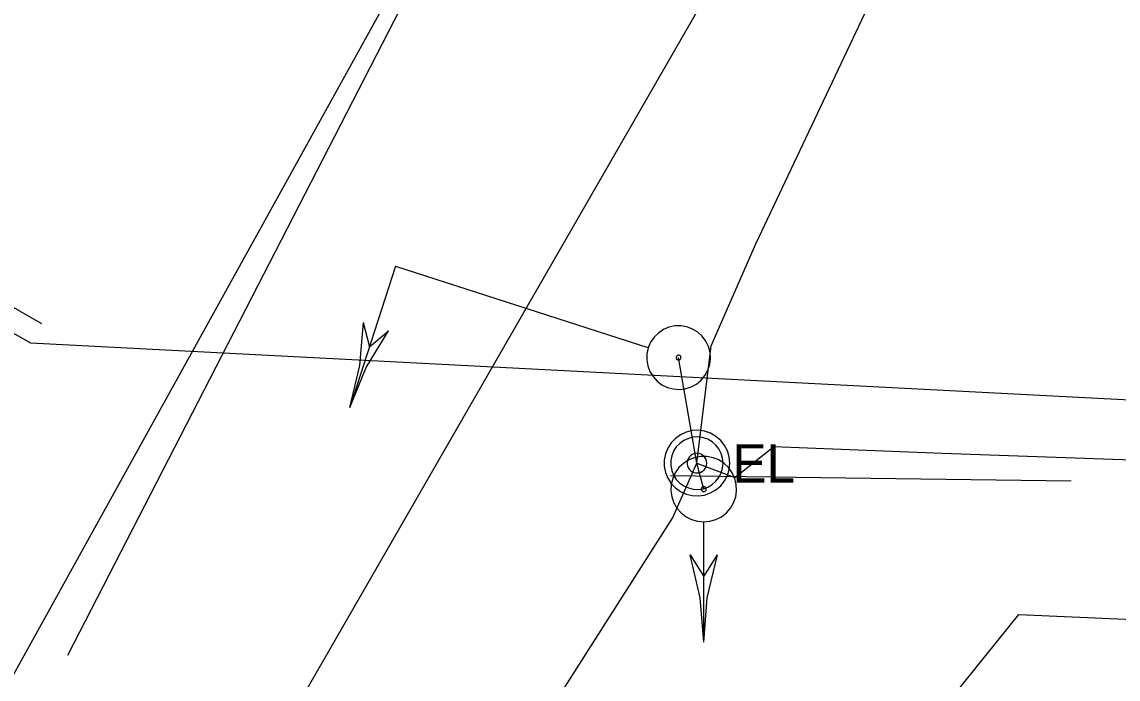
# Model space of a CAD drawing. Extents: x 596028 to 606371, y 330010 to 403088.
# Drawn here: x 604782.6 to 604892.8, y 330959.7 to 331025.8 of the extents above; entities that cross this region are included whole.
import ezdxf

# ---------------------------------------------------------------- set-up
doc = ezdxf.new("R2010")
doc.units = 0
for name, color, linetype in [('E_SIG', 7, 'Continuous'), ('E_UTL_E', 7, 'Continuous'), ('E_UTL_E_UG', 7, 'Continuous'), ('E_UTL_W_UG', 7, 'Continuous')]:
    doc.layers.add(name, color=color, linetype=linetype)

msp = doc.modelspace()

# ---------------------------------------------------------------- linework, layer by layer
at = {"layer": 'E_SIG'}
for points in [[(604820.15, 331001.21), (604815.55, 330986.99)], [(604820.15, 331001.21), (604845.49, 330993.01)], [(604827.26, 330998.91), (604827.26, 330998.91)], [(604815.55, 330986.99), (604816.56, 330991.2), (604816.91, 330995.52)], [(604816.9, 330995.52), (604817.52, 330993.08)], [(604845.54, 330992.99), (604845.41, 330992.4), (604845.39, 330991.79), (604845.49, 330991.19), (604845.7, 330990.62), (604846.02, 330990.1), (604846.43, 330989.65), (604846.91, 330989.28), (604847.46, 330989.01), (604848.05, 330988.85), (604848.65, 330988.81), (604849.26, 330988.88), (604849.84, 330989.06), (604850.38, 330989.35), (604850.85, 330989.74), (604851.24, 330990.2), (604851.53, 330990.74), (604851.72, 330991.32), (604851.79, 330991.92), (604851.75, 330992.53), (604851.59, 330993.12), (604851.33, 330993.67), (604850.97, 330994.15), (604850.52, 330994.57), (604850, 330994.88), (604849.43, 330995.1), (604848.83, 330995.2), (604848.22, 330995.19), (604847.62, 330995.06), (604847.06, 330994.82), (604846.56, 330994.48), (604846.13, 330994.06), (604845.78, 330993.55), (604845.54, 330992.99)], [(604815.55, 330986.99), (604817.2, 330991), (604819.44, 330994.7)], [(604817.52, 330993.08), (604819.45, 330994.7)], [(604848.36, 330992.08), (604848.35, 330992.04), (604848.35, 330991.99), (604848.35, 330991.95), (604848.37, 330991.9), (604848.39, 330991.86), (604848.42, 330991.83), (604848.46, 330991.8), (604848.5, 330991.78), (604848.55, 330991.77), (604848.59, 330991.76), (604848.64, 330991.77), (604848.69, 330991.78), (604848.73, 330991.8), (604848.76, 330991.83), (604848.79, 330991.87), (604848.81, 330991.91), (604848.83, 330991.95), (604848.83, 330992), (604848.83, 330992.05), (604848.82, 330992.09), (604848.8, 330992.13), (604848.77, 330992.17), (604848.74, 330992.2), (604848.7, 330992.23), (604848.65, 330992.24), (604848.61, 330992.25), (604848.56, 330992.25), (604848.52, 330992.24), (604848.47, 330992.22), (604848.43, 330992.2), (604848.4, 330992.16), (604848.37, 330992.13), (604848.36, 330992.08)], [(604851.12, 330975.48), (604851.74, 330975.54), (604852.35, 330975.71), (604852.9, 330976), (604853.4, 330976.39), (604853.81, 330976.86), (604854.12, 330977.41), (604854.33, 330978), (604854.42, 330978.62), (604854.39, 330979.25), (604854.24, 330979.86), (604853.98, 330980.43), (604853.61, 330980.94), (604853.16, 330981.37), (604852.63, 330981.71), (604852.05, 330981.94), (604851.43, 330982.06), (604850.81, 330982.06), (604850.19, 330981.94), (604849.61, 330981.71), (604849.08, 330981.37), (604848.63, 330980.94), (604848.26, 330980.43), (604848, 330979.86), (604847.85, 330979.25), (604847.82, 330978.62), (604847.91, 330978), (604848.12, 330977.41), (604848.43, 330976.86), (604848.84, 330976.39), (604849.34, 330976), (604849.89, 330975.71), (604850.5, 330975.54), (604851.12, 330975.48)], [(604851.12, 330978.52), (604851.17, 330978.53), (604851.21, 330978.54), (604851.26, 330978.56), (604851.29, 330978.59), (604851.33, 330978.63), (604851.35, 330978.67), (604851.37, 330978.72), (604851.37, 330978.77), (604851.37, 330978.81), (604851.36, 330978.86), (604851.34, 330978.9), (604851.31, 330978.94), (604851.28, 330978.98), (604851.24, 330979), (604851.19, 330979.02), (604851.14, 330979.03), (604851.1, 330979.03), (604851.05, 330979.02), (604851, 330979), (604850.96, 330978.98), (604850.93, 330978.94), (604850.9, 330978.9), (604850.88, 330978.86), (604850.87, 330978.81), (604850.87, 330978.77), (604850.87, 330978.72), (604850.89, 330978.67), (604850.91, 330978.63), (604850.95, 330978.59), (604850.98, 330978.56), (604851.03, 330978.54), (604851.07, 330978.53), (604851.12, 330978.52)], [(604851.12, 330963.38), (604851.12, 330975.42)], [(604851.12, 330963.38), (604850.77, 330967.83), (604849.74, 330972.18)], [(604849.75, 330972.18), (604851.12, 330969.98)], [(604851.12, 330963.38), (604851.47, 330967.83), (604852.49, 330972.18)], [(604851.12, 330969.98), (604852.5, 330972.18)]]:
    msp.add_lwpolyline(points, dxfattribs=at)
at = {"layer": 'E_UTL_E'}
for points in [[(604853.73, 330981.39), (604853.67, 330982.01), (604853.5, 330982.62), (604853.21, 330983.17), (604852.82, 330983.67), (604852.35, 330984.08), (604851.8, 330984.39), (604851.21, 330984.6), (604850.59, 330984.69), (604849.96, 330984.66), (604849.35, 330984.51), (604848.78, 330984.25), (604848.27, 330983.88), (604847.84, 330983.43), (604847.5, 330982.9), (604847.27, 330982.32), (604847.15, 330981.7), (604847.15, 330981.08), (604847.27, 330980.46), (604847.5, 330979.88), (604847.84, 330979.35), (604848.27, 330978.9), (604848.78, 330978.53), (604849.35, 330978.27), (604849.96, 330978.12), (604850.59, 330978.09), (604851.21, 330978.18), (604851.8, 330978.39), (604852.35, 330978.7), (604852.82, 330979.11), (604853.21, 330979.61), (604853.5, 330980.16), (604853.67, 330980.76), (604853.73, 330981.39)], [(604853.73, 330981.39), (604853.67, 330982.01), (604853.5, 330982.62), (604853.21, 330983.17), (604852.82, 330983.67), (604852.35, 330984.08), (604851.8, 330984.39), (604851.21, 330984.6), (604850.59, 330984.69), (604849.96, 330984.66), (604849.35, 330984.51), (604848.78, 330984.25), (604848.27, 330983.88), (604847.84, 330983.43), (604847.5, 330982.9), (604847.27, 330982.32), (604847.15, 330981.7), (604847.15, 330981.08), (604847.27, 330980.46), (604847.5, 330979.88), (604847.84, 330979.35), (604848.27, 330978.9), (604848.78, 330978.53), (604849.35, 330978.27), (604849.96, 330978.12), (604850.59, 330978.09), (604851.21, 330978.18), (604851.8, 330978.39), (604852.35, 330978.7), (604852.82, 330979.11), (604853.21, 330979.61), (604853.5, 330980.16), (604853.67, 330980.76), (604853.73, 330981.39)], [(604853.07, 330981.39), (604853.02, 330981.89), (604852.88, 330982.37), (604852.65, 330982.82), (604852.34, 330983.21), (604851.96, 330983.54), (604851.53, 330983.79), (604851.05, 330983.95), (604850.56, 330984.03), (604850.06, 330984), (604849.57, 330983.88), (604849.11, 330983.68), (604848.7, 330983.38), (604848.36, 330983.02), (604848.09, 330982.6), (604847.9, 330982.13), (604847.8, 330981.64), (604847.8, 330981.14), (604847.9, 330980.65), (604848.09, 330980.18), (604848.36, 330979.76), (604848.7, 330979.39), (604849.11, 330979.1), (604849.57, 330978.89), (604850.06, 330978.78), (604850.56, 330978.75), (604851.05, 330978.82), (604851.53, 330978.99), (604851.96, 330979.24), (604852.34, 330979.57), (604852.65, 330979.96), (604852.88, 330980.41), (604853.02, 330980.89), (604853.07, 330981.39)], [(604853.07, 330981.39), (604853.02, 330981.89), (604852.88, 330982.37), (604852.65, 330982.82), (604852.34, 330983.21), (604851.96, 330983.54), (604851.53, 330983.79), (604851.05, 330983.95), (604850.56, 330984.03), (604850.06, 330984), (604849.57, 330983.88), (604849.11, 330983.68), (604848.7, 330983.38), (604848.36, 330983.02), (604848.09, 330982.6), (604847.9, 330982.13), (604847.8, 330981.64), (604847.8, 330981.14), (604847.9, 330980.65), (604848.09, 330980.18), (604848.36, 330979.76), (604848.7, 330979.39), (604849.11, 330979.1), (604849.57, 330978.89), (604850.06, 330978.78), (604850.56, 330978.75), (604851.05, 330978.82), (604851.53, 330978.99), (604851.96, 330979.24), (604852.34, 330979.57), (604852.65, 330979.96), (604852.88, 330980.41), (604853.02, 330980.89), (604853.07, 330981.39)], [(604851.42, 330981.39), (604851.4, 330981.58), (604851.35, 330981.76), (604851.26, 330981.92), (604851.15, 330982.07), (604851.01, 330982.2), (604850.84, 330982.29), (604850.67, 330982.35), (604850.48, 330982.38), (604850.29, 330982.37), (604850.11, 330982.32), (604849.94, 330982.25), (604849.78, 330982.14), (604849.65, 330982), (604849.55, 330981.84), (604849.48, 330981.67), (604849.45, 330981.48), (604849.45, 330981.3), (604849.48, 330981.11), (604849.55, 330980.94), (604849.65, 330980.78), (604849.78, 330980.64), (604849.94, 330980.53), (604850.11, 330980.45), (604850.29, 330980.41), (604850.48, 330980.4), (604850.67, 330980.43), (604850.84, 330980.49), (604851.01, 330980.58), (604851.15, 330980.71), (604851.26, 330980.85), (604851.35, 330981.02), (604851.4, 330981.2), (604851.42, 330981.39)], [(604851.42, 330981.39), (604851.4, 330981.58), (604851.35, 330981.76), (604851.26, 330981.92), (604851.15, 330982.07), (604851.01, 330982.2), (604850.84, 330982.29), (604850.67, 330982.35), (604850.48, 330982.38), (604850.29, 330982.37), (604850.11, 330982.32), (604849.94, 330982.25), (604849.78, 330982.14), (604849.65, 330982), (604849.55, 330981.84), (604849.48, 330981.67), (604849.45, 330981.48), (604849.45, 330981.3), (604849.48, 330981.11), (604849.55, 330980.94), (604849.65, 330980.78), (604849.78, 330980.64), (604849.94, 330980.53), (604850.11, 330980.45), (604850.29, 330980.41), (604850.48, 330980.4), (604850.67, 330980.43), (604850.84, 330980.49), (604851.01, 330980.58), (604851.15, 330980.71), (604851.26, 330980.85), (604851.35, 330981.02), (604851.4, 330981.2), (604851.42, 330981.39)]]:
    msp.add_lwpolyline(points, dxfattribs=at)
at = {"layer": 'E_UTL_E_UG'}
for points in [[(604695.73, 330748.29), (604684.95, 330755.93), (604681.24, 330750.97), (604664.85, 330762.93), (604668.47, 330767.86), (604688.35, 330805.65), (604694.41, 330818.48), (604703.37, 330832.03), (604758.06, 330920.64), (604761.47, 330923.51), (604832.36, 331051.66)], [(604799.82, 330903.8), (604803.36, 330910.48), (604806.81, 330916.16), (604807.17, 330917.51), (604812.14, 330921.54), (604814.79, 330925.04), (604818.18, 330929.76), (604824.24, 330938.55), (604847.97, 330975.86), (604850.43, 330981.39), (604851.88, 330993.19), (604856.34, 331003.45), (604870.57, 331033.54)], [(604851.12, 330978.78), (604850.43, 330981.39), (604848.59, 330992.01)], [(604850.43, 330981.39), (604854.23, 330979.93), (604858.16, 330983.06), (604875.09, 330982.38), (604919.9, 330980.82), (604950.86, 330979.9)], [(604824.01, 330881.94), (604831.04, 330891.89), (604854.09, 330925.49), (604863.17, 330941.75), (604882.8, 330966.16), (604921.85, 330964.44), (604937.15, 330963.8)]]:
    msp.add_lwpolyline(points, dxfattribs=at)
at = {"layer": 'E_UTL_W_UG'}
for p, q in [((604611.1, 331091.78), (604783.44, 330993.49)), ((604619.54, 331089.56), (604784.55, 330995.45)), ((604787.22, 330962.08), (604823.39, 331032.48)), ((604783.44, 330993.49), (605409.23, 330961.09)), ((604847.77, 330980.15), (604888.05, 330979.61))]:
    msp.add_line(p, q, dxfattribs=at)
msp.add_lwpolyline([(604662.85, 330776.78), (604719.99, 330861.17), (604771.51, 330900.13), (604792.62, 330926.22), (604804.59, 330947.13), (605054.68, 331381.7), (605055.13, 331442.45), (605044.65, 331474.36), (605047.01, 331851.63), (605038.36, 332278.66), (605035.8, 332410.28), (605072.23, 332411.32), (605076.98, 332411.12), (605079.88, 332411.16)], dxfattribs=at)

# ---------------------------------------------------------------- texts
at = {"layer": 'E_UTL_E'}
msp.add_text('EL', height=3.849, dxfattribs=at).set_placement((604854, 330979.44))
msp.add_text('EL', height=3.849, dxfattribs=at).set_placement((604854, 330979.44))

doc.saveas('drawing.dxf')
